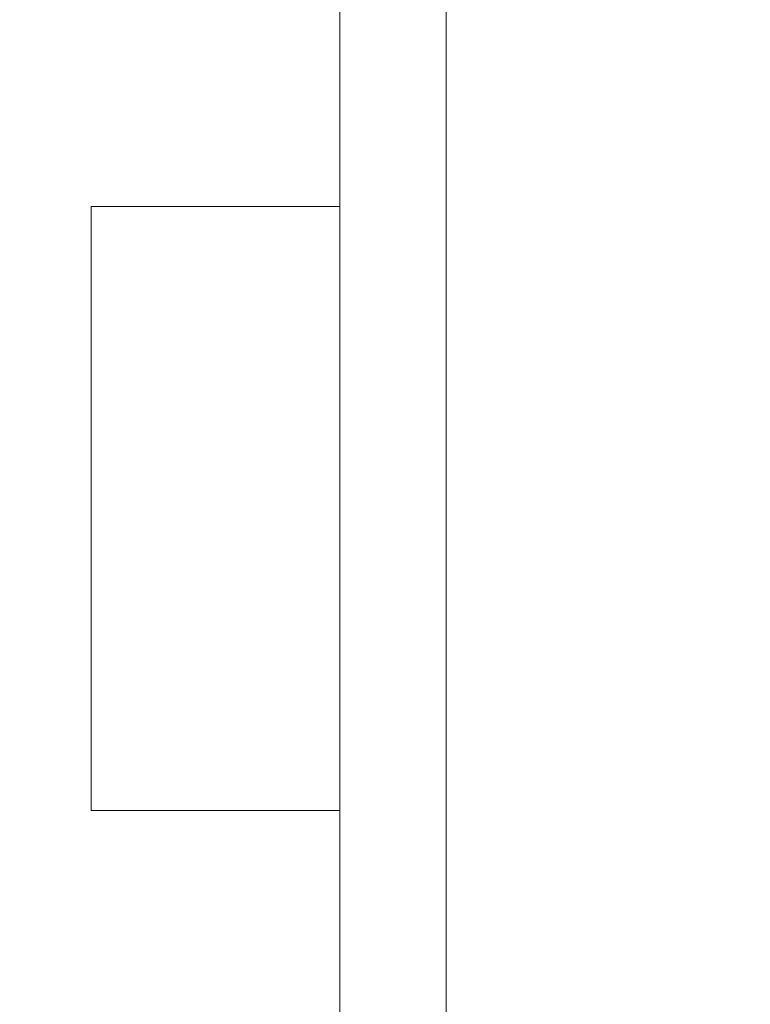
# Model space of a CAD drawing. Header units: metres. Extents: x -4 to 100, y -11 to 17.
# Tile 368 of 656: x 25.98 to 26.186, y 11.818 to 12.095. Entities that reach past the tile are written whole.
import ezdxf

# ---------------------------------------------------------------- set-up
doc = ezdxf.new("R2010")
doc.units = ezdxf.units.M
doc.header["$MEASUREMENT"] = 0
doc.linetypes.add('Wipeout_Contour', pattern=[1, 0, -1])
doc.layers.add('152 - Bemaßung_ Beschriftung.Ausbau', color=7, linetype='Continuous')
doc.layers.add('701 - Einrichtung.Möbel', color=7, linetype='Continuous')
doc.styles.add('ERSTELLTER_STIL_2', font='txt')
doc.dimstyles.new('ERSTELLTER_STIL__5', dxfattribs={"dimtxt": 0.1, "dimasz": 0.0532, "dimexe": 0.18, "dimexo": 0.0625, "dimgap": 0, "dimtad": 1, "dimtih": 1, "dimtoh": 1, "dimzin": 0, "dimdsep": 46, "dimtxsty": 'ERSTELLTER_STIL_2', "dimblk": 'ARROWHEAD_2', "dimblk1": 'ARROWHEAD_2', "dimblk2": 'ARROWHEAD_2', "dimcen": 0.09, "dimse1": 1, "dimse2": 1, "dimclrd": 7, "dimclre": 7, "dimclrt": 7, "dimazin": 0, "dimtfac": 1, "dimtdec": 4, "dimtmove": 0, "dimatfit": 3, "dimfxl": 1, "dimtolj": 1, "dimtzin": 0, "dimarcsym": 0})

# ---------------------------------------------------------------- blocks, each defined once
blk = doc.blocks.new('*D332')
at = {"layer": '152 - Bemaßung_ Beschriftung.Ausbau', "color": 7, "linetype": 'Continuous', "lineweight": 5}
for p, q in [((25.79997, 15.3025), (25.79997, 15.4075)), ((25.82018, 15.39), (25.77977, 15.32)), ((29.27021, 15.39), (29.22979, 15.32)), ((25.64997, 15.355), (25.79997, 15.355)), ((25.79997, 15.355), (29.25, 15.355))]:
    blk.add_line(p, q, dxfattribs=at)
at = {"layer": '152 - Bemaßung_ Beschriftung.Ausbau', "color": 7, "lineweight": 5, "char_height": 0.1, "attachment_point": 7, "style": 'ERSTELLTER_STIL_2'}
for s, insert in [('\\A1;{\\pql;\\fArial|b0|i0|c0|p38;3,45}', (27.31607, 15.375)), ('\\A1;{\\pql;\\fArial|b0|i0|c0|p38;14}', (29.078, 15.375))]:
    blk.add_mtext(s, dxfattribs=dict(at, insert=insert))
blk = doc.blocks.new('ARROWHEAD_2')
at = {"color": 0, "linetype": 'Continuous', "lineweight": 0}
for p, q in [((-0.3781, -0.655), (0.3781, 0.655)), ((0, 0), (-1, 0))]:
    blk.add_line(p, q, dxfattribs=at)
blk = doc.blocks.new('*D333')
at = {"layer": '152 - Bemaßung_ Beschriftung.Ausbau', "color": 7, "linetype": 'Continuous', "lineweight": 5}
for p, q in [((29.25, 15.3025), (29.25, 15.4075)), ((29.27021, 15.39), (29.22979, 15.32)), ((29.41021, 15.39), (29.36979, 15.32)), ((25.79997, 15.355), (29.25, 15.355)), ((29.25, 15.355), (29.39, 15.355))]:
    blk.add_line(p, q, dxfattribs=at)

msp = doc.modelspace()

# ---------------------------------------------------------------- wipeouts: each hides what was drawn before it
at = {"color": 254, "linetype": 'Wipeout_Contour', "lineweight": 0, "ltscale": 175.526677}
msp.add_wipeout([(25.79997, 10.68998), (27.99997, 10.68998), (27.99997, 11.48998), (26.59997, 11.48998), (26.59997, 12.68998), (25.79997, 12.68998)], dxfattribs=at).dxf.layer = '701 - Einrichtung.Möbel'

# ---------------------------------------------------------------- next in the draw order: wipeouts: each hides what was drawn before it
at = {"color": 254, "linetype": 'Wipeout_Contour', "lineweight": 0, "ltscale": 114.796268}
msp.add_wipeout([(26.09989, 11.55784), (26.09989, 12.35784), (26.06989, 12.35784), (26.06989, 11.55784)], dxfattribs=at).dxf.layer = '701 - Einrichtung.Möbel'

# ---------------------------------------------------------------- next in the draw order: linework, layer by layer
at = {"layer": '701 - Einrichtung.Möbel', "color": 7, "linetype": 'Continuous', "lineweight": 5, "flags": 128}
msp.add_lwpolyline([(26.09989, 11.55784), (26.09989, 12.35784), (26.06989, 12.35784), (26.06989, 11.55784)], close=True, dxfattribs=at)

# ---------------------------------------------------------------- next in the draw order: wipeouts: each hides what was drawn before it
at = {"color": 254, "linetype": 'Wipeout_Contour', "lineweight": 0, "ltscale": 114.613504}
msp.add_wipeout([(26.06989, 12.04284), (25.99989, 12.04284), (25.99989, 11.87284), (26.06989, 11.87284)], dxfattribs=at).dxf.layer = '701 - Einrichtung.Möbel'

# ---------------------------------------------------------------- next in the draw order: linework, layer by layer
at = {"layer": '701 - Einrichtung.Möbel', "color": 7, "linetype": 'Continuous', "lineweight": 5, "flags": 128}
msp.add_lwpolyline([(26.06989, 12.04284), (25.99989, 12.04284), (25.99989, 11.87284), (26.06989, 11.87284)], close=True, dxfattribs=at)

# ---------------------------------------------------------------- next in the draw order: dimensions: what is measured, and where the dimension line sits
at = {"layer": '152 - Bemaßung_ Beschriftung.Ausbau', "color": 7, "linetype": 'Continuous', "lineweight": 5}
for base, p1, p2, picture, middle in [((29.25, 15.355), (25.79997, 10.74998), (29.25, 10.62499), '*D332', (27.44595, 15.425)), ((29.39, 15.355), (29.25, 10.62499), (29.39, 10.62499), '*D333', (29.15423, 15.425))]:
    dim = msp.add_linear_dim(base=base, p1=p1, p2=p2, angle=0, dimstyle='ERSTELLTER_STIL__5', dxfattribs=at)
    dim.commit()
    dim.dimension.update_dxf_attribs({"geometry": picture, "text_midpoint": middle, "dimtype": 160})

doc.saveas('drawing.dxf')
